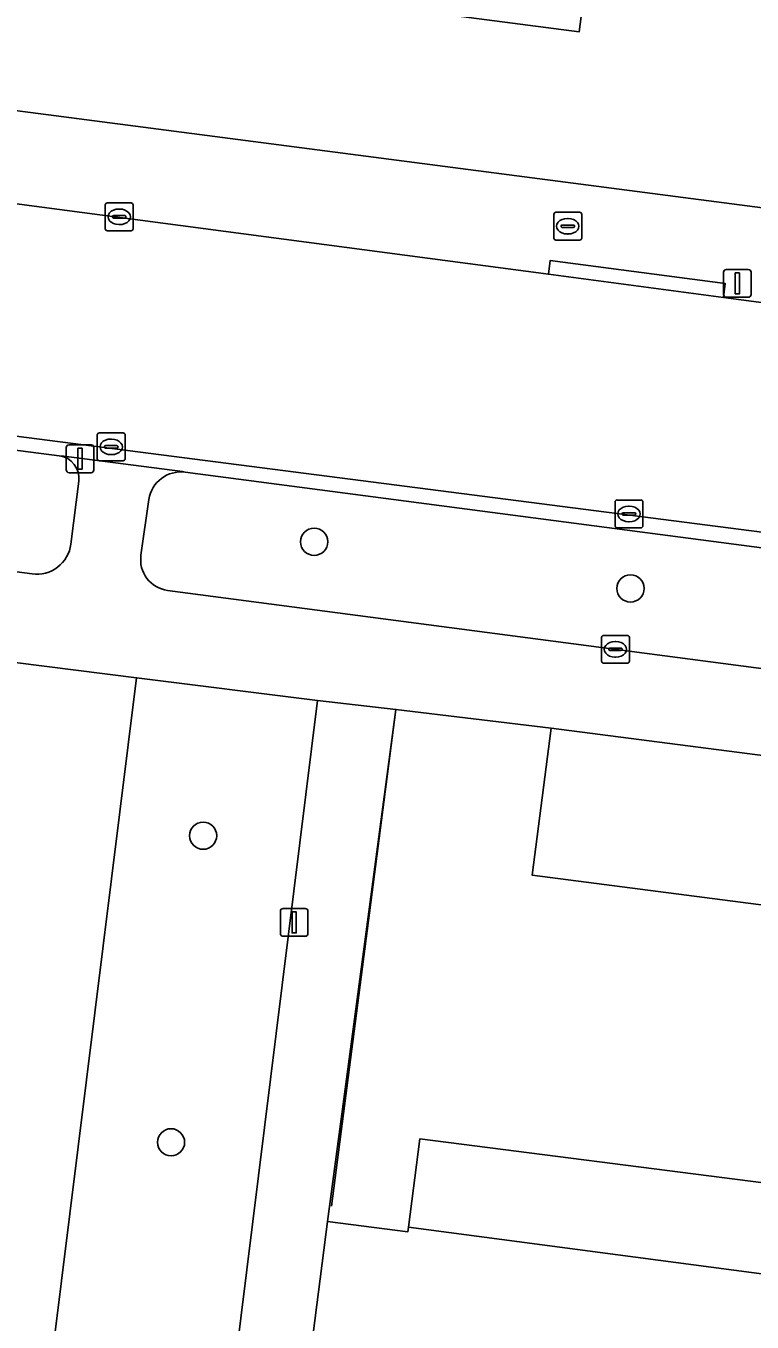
# Model space of a CAD drawing. Extents: x 162184 to 163154, y 385507 to 386516.
# Drawn here: x 162369.23 to 162395.31, y 386100.35 to 386146.91 of the extents above; entities that cross this region are included whole.
import ezdxf

# ---------------------------------------------------------------- set-up
doc = ezdxf.new("R2010")
doc.units = 0
for name, color, linetype in [('IMGEO_Boom', 7, 'Continuous'), ('IMGEO_Brandkraan', 7, 'Continuous'), ('IMGEO_Erf', 7, 'Continuous'), ('IMGEO_Groenvoorziening', 7, 'Continuous'), ('IMGEO_Kolk', 7, 'Continuous'), ('IMGEO_Lichtmast', 7, 'Continuous'), ('IMGEO_Muur', 7, 'Continuous'), ('IMGEO_Pand', 7, 'Continuous'), ('IMGEO_Rijbaan_lokaal_gesloten', 7, 'Continuous'), ('IMGEO_Voetpad_open', 7, 'Continuous')]:
    doc.layers.add(name, color=color, linetype=linetype)

msp = doc.modelspace()

# ---------------------------------------------------------------- linework, layer by layer
at = {"layer": 'IMGEO_Boom'}
for centre in [(162379.585, 386128.383), (162390.945, 386126.707), (162375.595, 386117.825), (162374.442, 386106.811)]:
    msp.add_circle(centre, 0.489, dxfattribs=at)
at = {"layer": 'IMGEO_Brandkraan'}
for p, q in [((162388.268, 386140.216), (162389.12, 386140.216)), ((162388.193, 386139.29), (162388.193, 386140.142)), ((162388.452, 386139.71), (162388.452, 386139.722)), ((162388.495, 386139.759), (162388.893, 386139.759)), ((162388.681, 386139.996), (162388.706, 386139.996)), ((162388.936, 386139.722), (162388.936, 386139.71)), ((162389.194, 386140.142), (162389.194, 386139.29)), ((162388.89, 386139.673), (162388.492, 386139.673)), ((162388.704, 386139.436), (162388.679, 386139.436)), ((162389.12, 386139.216), (162388.268, 386139.216))]:
    msp.add_line(p, q, dxfattribs=at)
for points in [[(162388.268, 386140.216), (162389.12, 386140.216)], [(162388.193, 386139.29), (162388.193, 386140.142)], [(162389.194, 386140.142), (162389.194, 386139.29)], [(162389.12, 386139.216), (162388.268, 386139.216)]]:
    msp.add_lwpolyline(points, dxfattribs=at)
for centre, radius, start, end in [((162388.27, 386140.14), 0.0765, 91.552, 178.448), ((162388.27, 386140.14), 0.0765, 91.552, 178.448), ((162389.118, 386140.14), 0.0765, 1.552, 88.448), ((162389.118, 386140.14), 0.0765, 1.552, 88.448), ((162388.492, 386139.719), 0.0403, 85.8775, 175.7526), ((162388.489, 386139.709), 0.0366, 178.938, 274.7102), ((162388.893, 386139.716), 0.043, 264.8664, 352.4533), ((162388.897, 386139.721), 0.0386, 1.7309, 96.639), ((162388.27, 386139.292), 0.0765, 181.552, 268.448), ((162388.27, 386139.292), 0.0765, 181.552, 268.448), ((162389.118, 386139.292), 0.0765, 271.552, 358.448), ((162389.118, 386139.292), 0.0765, 271.552, 358.448)]:
    msp.add_arc(centre, radius, start, end, dxfattribs=at)
for centre, major_axis, ratio, start_param, end_param in [((162388.68, 386139.716), (-0.387, 0.002), 0.722429, 4.712389, 7.853982), ((162388.705, 386139.716), (-0.39, 0.002), 0.717154, 1.570796, 4.712389)]:
    msp.add_ellipse(centre, major_axis=major_axis, ratio=ratio, start_param=start_param, end_param=end_param, dxfattribs=at)
at = {"layer": 'IMGEO_Erf'}
for points in [[(162345.395, 386146.93), (162477.513, 386129.721), (162478.217, 386135.069), (162471.78, 386135.916), (162465.433, 386136.751), (162459.26, 386137.563), (162452.79, 386138.415), (162446.605, 386139.228), (162439.92, 386140.108), (162440.573, 386145.066), (162440.929, 386147.77), (162447.617, 386146.89), (162453.802, 386146.076), (162460.272, 386145.225), (162466.445, 386144.413), (162472.792, 386143.578), (162479.226, 386142.731), (162480.617, 386153.295)], [(162389.788, 386151.955), (162389.104, 386146.699), (162382.749, 386147.526)], [(162366.618, 386070.643), (162373.204, 386123.496), (162335.109, 386128.306)]]:
    msp.add_lwpolyline(points, dxfattribs=at)
msp.add_lwpolyline([(162397.487, 386115.107), (162387.42, 386116.401), (162388.099, 386121.683), (162382.521, 386122.36), (162380.067, 386103.971), (162382.951, 386103.601), (162382.971, 386103.758), (162383.379, 386106.936), (162395.728, 386105.35), (162396.417, 386110.706), (162396.913, 386110.643)], close=True, dxfattribs=at)
at = {"layer": 'IMGEO_Groenvoorziening'}
for points in [[(162370.427, 386131.472), (162343.99, 386134.88), (162343.455, 386130.63), (162369.451, 386127.225)], [(162433.897, 386123.153), (162374.947, 386130.882)], [(162370.844, 386128.296), (162371.133, 386130.556)], [(162373.651, 386129.899), (162373.362, 386127.9)], [(162374.32, 386126.635), (162412.591, 386121.605), (162433.217, 386118.933)]]:
    msp.add_lwpolyline(points, dxfattribs=at)
msp.add_lwpolyline([(162373.139, 386069.824), (162379.704, 386122.675), (162373.204, 386123.496), (162366.618, 386070.643)], close=True, dxfattribs=at)
for centre, radius, start, end in [((162370.32, 386130.66), 0.819, 352.7405, 82.5054), ((162374.799, 386129.732), 1.16, 82.6475, 171.7123), ((162369.615, 386128.454), 1.24, 262.4197, 352.6896), ((162374.464, 386127.739), 1.113, 171.6863, 262.5878)]:
    msp.add_arc(centre, radius, start, end, dxfattribs=at)
at = {"layer": 'IMGEO_Kolk'}
for p, q in [((162372.081, 386139.627), (162372.081, 386140.479)), ((162372.156, 386140.553), (162373.008, 386140.553)), ((162372.569, 386140.333), (162372.594, 386140.333)), ((162373.082, 386140.479), (162373.082, 386139.627)), ((162372.34, 386140.047), (162372.34, 386140.059)), ((162372.778, 386140.01), (162372.38, 386140.01)), ((162372.383, 386140.096), (162372.781, 386140.096)), ((162372.592, 386139.773), (162372.567, 386139.773)), ((162372.824, 386140.059), (162372.824, 386140.047)), ((162373.008, 386139.553), (162372.156, 386139.553)), ((162371.87, 386132.291), (162372.722, 386132.291)), ((162371.795, 386131.365), (162371.795, 386132.217)), ((162372.054, 386131.785), (162372.054, 386131.797)), ((162372.097, 386131.834), (162372.495, 386131.834)), ((162372.283, 386132.071), (162372.308, 386132.071)), ((162372.538, 386131.797), (162372.538, 386131.785)), ((162372.796, 386132.217), (162372.796, 386131.365)), ((162372.492, 386131.748), (162372.094, 386131.748)), ((162372.306, 386131.511), (162372.281, 386131.511)), ((162372.722, 386131.291), (162371.87, 386131.291)), ((162390.391, 386128.956), (162390.391, 386129.808)), ((162390.466, 386129.882), (162391.318, 386129.882)), ((162390.879, 386129.662), (162390.904, 386129.662)), ((162391.392, 386129.808), (162391.392, 386128.956)), ((162390.65, 386129.376), (162390.65, 386129.388)), ((162391.088, 386129.339), (162390.69, 386129.339)), ((162390.693, 386129.425), (162391.091, 386129.425)), ((162390.902, 386129.102), (162390.877, 386129.102)), ((162391.134, 386129.388), (162391.134, 386129.376)), ((162391.318, 386128.882), (162390.466, 386128.882)), ((162389.904, 386124.093), (162389.904, 386124.945)), ((162389.979, 386125.019), (162390.831, 386125.019)), ((162390.905, 386124.945), (162390.905, 386124.093)), ((162390.163, 386124.513), (162390.163, 386124.525)), ((162390.601, 386124.476), (162390.203, 386124.476)), ((162390.206, 386124.562), (162390.604, 386124.562)), ((162390.392, 386124.799), (162390.417, 386124.799)), ((162390.647, 386124.525), (162390.647, 386124.513)), ((162390.831, 386124.019), (162389.979, 386124.019)), ((162390.415, 386124.239), (162390.39, 386124.239))]:
    msp.add_line(p, q, dxfattribs=at)
for points in [[(162372.081, 386139.627), (162372.081, 386140.479)], [(162372.156, 386140.553), (162373.008, 386140.553)], [(162373.082, 386140.479), (162373.082, 386139.627)], [(162373.008, 386139.553), (162372.156, 386139.553)], [(162371.87, 386132.291), (162372.722, 386132.291)], [(162371.795, 386131.365), (162371.795, 386132.217)], [(162372.796, 386132.217), (162372.796, 386131.365)], [(162372.722, 386131.291), (162371.87, 386131.291)], [(162390.391, 386128.956), (162390.391, 386129.808)], [(162390.466, 386129.882), (162391.318, 386129.882)], [(162391.392, 386129.808), (162391.392, 386128.956)], [(162391.318, 386128.882), (162390.466, 386128.882)], [(162389.904, 386124.093), (162389.904, 386124.945)], [(162389.979, 386125.019), (162390.831, 386125.019)], [(162390.905, 386124.945), (162390.905, 386124.093)], [(162390.831, 386124.019), (162389.979, 386124.019)]]:
    msp.add_lwpolyline(points, dxfattribs=at)
for centre, radius, start, end in [((162372.158, 386140.477), 0.0765, 91.552, 178.448), ((162372.158, 386140.477), 0.0765, 91.552, 178.448), ((162373.006, 386140.477), 0.0765, 1.552, 88.448), ((162373.006, 386140.477), 0.0765, 1.552, 88.448), ((162372.38, 386140.056), 0.0403, 85.8775, 175.7526), ((162372.377, 386140.046), 0.0366, 178.938, 274.7102), ((162372.781, 386140.053), 0.043, 264.8664, 352.4533), ((162372.785, 386140.058), 0.0386, 1.7309, 96.639), ((162372.158, 386139.629), 0.0765, 181.552, 268.448), ((162372.158, 386139.629), 0.0765, 181.552, 268.448), ((162373.006, 386139.629), 0.0765, 271.552, 358.448), ((162373.006, 386139.629), 0.0765, 271.552, 358.448), ((162371.872, 386132.215), 0.0765, 91.552, 178.448), ((162371.872, 386132.215), 0.0765, 91.552, 178.448), ((162372.72, 386132.215), 0.0765, 1.552, 88.448), ((162372.72, 386132.215), 0.0765, 1.552, 88.448), ((162372.094, 386131.794), 0.0403, 85.8775, 175.7526), ((162372.091, 386131.784), 0.0366, 178.938, 274.7102), ((162372.495, 386131.791), 0.043, 264.8664, 352.4533), ((162372.499, 386131.796), 0.0386, 1.7309, 96.639), ((162371.872, 386131.367), 0.0765, 181.552, 268.448), ((162371.872, 386131.367), 0.0765, 181.552, 268.448), ((162372.72, 386131.367), 0.0765, 271.552, 358.448), ((162372.72, 386131.367), 0.0765, 271.552, 358.448), ((162390.468, 386129.806), 0.0765, 91.552, 178.448), ((162390.468, 386129.806), 0.0765, 91.552, 178.448), ((162391.316, 386129.806), 0.0765, 1.552, 88.448), ((162391.316, 386129.806), 0.0765, 1.552, 88.448), ((162390.69, 386129.385), 0.0403, 85.8775, 175.7526), ((162390.687, 386129.375), 0.0366, 178.938, 274.7102), ((162391.091, 386129.382), 0.043, 264.8664, 352.4533), ((162391.095, 386129.387), 0.0386, 1.7309, 96.639), ((162390.468, 386128.958), 0.0765, 181.552, 268.448), ((162390.468, 386128.958), 0.0765, 181.552, 268.448), ((162391.316, 386128.958), 0.0765, 271.552, 358.448), ((162391.316, 386128.958), 0.0765, 271.552, 358.448), ((162389.981, 386124.943), 0.0765, 91.552, 178.448), ((162389.981, 386124.943), 0.0765, 91.552, 178.448), ((162390.829, 386124.943), 0.0765, 1.552, 88.448), ((162390.829, 386124.943), 0.0765, 1.552, 88.448), ((162390.203, 386124.522), 0.0403, 85.8775, 175.7526), ((162390.2, 386124.512), 0.0366, 178.938, 274.7102), ((162390.604, 386124.519), 0.043, 264.8664, 352.4533), ((162390.608, 386124.524), 0.0386, 1.7309, 96.639), ((162389.981, 386124.095), 0.0765, 181.552, 268.448), ((162389.981, 386124.095), 0.0765, 181.552, 268.448), ((162390.829, 386124.095), 0.0765, 271.552, 358.448), ((162390.829, 386124.095), 0.0765, 271.552, 358.448)]:
    msp.add_arc(centre, radius, start, end, dxfattribs=at)
for centre, major_axis, ratio, start_param, end_param in [((162372.568, 386140.053), (-0.387, 0.002), 0.722429, 4.712389, 7.853982), ((162372.593, 386140.053), (-0.39, 0.002), 0.717154, 1.570796, 4.712389), ((162372.282, 386131.791), (-0.387, 0.002), 0.722429, 4.712389, 7.853982), ((162372.307, 386131.791), (-0.39, 0.002), 0.717154, 1.570796, 4.712389), ((162390.878, 386129.382), (-0.387, 0.002), 0.722429, 4.712389, 7.853982), ((162390.903, 386129.382), (-0.39, 0.002), 0.717154, 1.570796, 4.712389), ((162390.391, 386124.519), (-0.387, 0.002), 0.722429, 4.712389, 7.853982), ((162390.416, 386124.519), (-0.39, 0.002), 0.717154, 1.570796, 4.712389)]:
    msp.add_ellipse(centre, major_axis=major_axis, ratio=ratio, start_param=start_param, end_param=end_param, dxfattribs=at)
at = {"layer": 'IMGEO_Lichtmast'}
for p, q in [((162394.288, 386137.262), (162394.288, 386138.062)), ((162394.288, 386138.062), (162394.288, 386137.262)), ((162394.388, 386138.162), (162395.178, 386138.162)), ((162395.178, 386138.162), (162394.388, 386138.162)), ((162395.278, 386138.062), (162395.278, 386137.262)), ((162395.278, 386137.262), (162395.278, 386138.062)), ((162395.178, 386137.162), (162394.388, 386137.162)), ((162394.388, 386137.162), (162395.178, 386137.162)), ((162370.78, 386131.863), (162371.57, 386131.863)), ((162371.57, 386131.863), (162370.78, 386131.863)), ((162370.68, 386130.963), (162370.68, 386131.763)), ((162370.68, 386131.763), (162370.68, 386130.963)), ((162371.67, 386131.763), (162371.67, 386130.963)), ((162371.67, 386130.963), (162371.67, 386131.763)), ((162371.57, 386130.863), (162370.78, 386130.863)), ((162370.78, 386130.863), (162371.57, 386130.863)), ((162378.371, 386114.31), (162378.371, 386115.11)), ((162378.371, 386115.11), (162378.371, 386114.31)), ((162378.471, 386115.21), (162379.261, 386115.21)), ((162379.261, 386115.21), (162378.471, 386115.21)), ((162379.361, 386115.11), (162379.361, 386114.31)), ((162379.361, 386114.31), (162379.361, 386115.11)), ((162379.261, 386114.21), (162378.471, 386114.21)), ((162378.471, 386114.21), (162379.261, 386114.21))]:
    msp.add_line(p, q, dxfattribs=at)
for points in [[(162394.708, 386138.037), (162394.858, 386138.037), (162394.858, 386137.287), (162394.708, 386137.287), (162394.708, 386138.037)], [(162371.1, 386131.738), (162371.25, 386131.738), (162371.25, 386130.988), (162371.1, 386130.988), (162371.1, 386131.738)], [(162378.791, 386115.085), (162378.941, 386115.085), (162378.941, 386114.335), (162378.791, 386114.335), (162378.791, 386115.085)]]:
    msp.add_lwpolyline(points, dxfattribs=at)
for centre, start, end in [((162394.388, 386138.062), 90, 180), ((162394.388, 386138.062), 90, 180), ((162395.178, 386138.062), 0, 90), ((162395.178, 386138.062), 360, 90), ((162394.388, 386137.262), 180, 270), ((162394.388, 386137.262), 180, 270), ((162395.178, 386137.262), 270, 0), ((162395.178, 386137.262), 270, 0), ((162370.78, 386131.763), 90, 180), ((162370.78, 386131.763), 90, 180), ((162371.57, 386131.763), 0, 90), ((162371.57, 386131.763), 360, 90), ((162370.78, 386130.963), 180, 270), ((162370.78, 386130.963), 180, 270), ((162371.57, 386130.963), 270, 0), ((162371.57, 386130.963), 270, 0), ((162378.471, 386115.11), 90, 180), ((162378.471, 386115.11), 90, 180), ((162379.261, 386115.11), 0, 90), ((162379.261, 386115.11), 360, 90), ((162378.471, 386114.31), 180, 270), ((162378.471, 386114.31), 180, 270), ((162379.261, 386114.31), 270, 0), ((162379.261, 386114.31), 270, 0)]:
    msp.add_arc(centre, 0.1, start, end, dxfattribs=at)
at = {"layer": 'IMGEO_Muur'}
for points in [[(162380.207, 386104.515), (162382.521, 386122.36)], [(162382.521, 386122.36), (162388.099, 386121.683)]]:
    msp.add_lwpolyline(points, dxfattribs=at)
at = {"layer": 'IMGEO_Pand'}
for points in [[(162393.507, 386156.515), (162393.823, 386158.944), (162394.164, 386158.901), (162394.901, 386164.573), (162391.486, 386165.014), (162390.749, 386159.343), (162390.373, 386156.45), (162384.018, 386157.277), (162383.754, 386155.249), (162382.749, 386147.526), (162389.104, 386146.699), (162389.788, 386151.955), (162392.863, 386151.556)], [(162388.099, 386121.683), (162387.42, 386116.401), (162397.487, 386115.107), (162396.913, 386110.643), (162396.417, 386110.706), (162395.728, 386105.35), (162383.379, 386106.936), (162382.971, 386103.758), (162398.016, 386101.772), (162398.034, 386101.902), (162398.406, 386104.586), (162403.05, 386104.082), (162404.967, 386103.874), (162406.228, 386113.986), (162407.151, 386113.873), (162407.83, 386119.134)], [(162401.129, 386096.126), (162402.02, 386096.032), (162402.695, 386101.305), (162398.034, 386101.902), (162398.016, 386101.772), (162382.971, 386103.758), (162382.951, 386103.601), (162380.067, 386103.971), (162379.417, 386098.915), (162382.301, 386098.544), (162392.368, 386097.25), (162391.788, 386092.737), (162391.292, 386092.8), (162390.603, 386087.444), (162378.254, 386089.03), (162377.844, 386085.841), (162391.901, 386084.049), (162391.923, 386084.208), (162392.295, 386086.949), (162397.931, 386086.235), (162399.834, 386085.994)]]:
    msp.add_lwpolyline(points, close=True, dxfattribs=at)
at = {"layer": 'IMGEO_Rijbaan_lokaal_gesloten'}
msp.add_lwpolyline([(162349.248, 386134.706), (162413.706, 386126.402), (162414.771, 386134.451), (162394.285, 386137.161), (162387.999, 386137.992), (162350.777, 386142.911)], dxfattribs=at)
at = {"layer": 'IMGEO_Voetpad_open'}
for points in [[(162503.083, 386125.373), (162498.874, 386126.939), (162479.088, 386129.516), (162477.513, 386129.721), (162345.395, 386146.93), (162342.796, 386147.231), (162310.208, 386151.62), (162307.719, 386151.881), (162300.419, 386152.832), (162280.789, 386155.39), (162279.545, 386155.552), (162276.659, 386155.928), (162272.878, 386156.421), (162272.377, 386156.487), (162267.776, 386157.086), (162265.987, 386157.319), (162263.283, 386157.672), (162261.989, 386154.265)], [(162350.777, 386142.911), (162387.999, 386137.992), (162388.064, 386138.487), (162394.35, 386137.656), (162394.285, 386137.161), (162414.771, 386134.451), (162419.58, 386133.815), (162431.953, 386132.179), (162432.091, 386133.22), (162439.544, 386132.234), (162439.406, 386131.193), (162478.798, 386125.983), (162478.939, 386127.024), (162483.675, 386126.382), (162483.523, 386125.263)], [(162335.977, 386136.365), (162310.353, 386139.77), (162310.282, 386139.248), (162340.574, 386135.313), (162343.99, 386134.88), (162370.427, 386131.472), (162370.591, 386131.46), (162374.85, 386130.906), (162374.947, 386130.882), (162433.897, 386123.153), (162433.998, 386123.151), (162438.832, 386122.519), (162438.968, 386122.49), (162481.668, 386117.141), (162482.448, 386117.039), (162488.462, 386116.238), (162488.565, 386116.214), (162502.033, 386114.344), (162550.987, 386107.982)], [(162369.451, 386127.225), (162343.455, 386130.63), (162343.99, 386134.88), (162340.574, 386135.313), (162340.025, 386131.074), (162309.042, 386135.089)], [(162482.119, 386117.517), (162458.948, 386120.525), (162418.517, 386125.775), (162413.706, 386126.402), (162349.248, 386134.706)], [(162374.947, 386130.882), (162374.85, 386130.906), (162370.591, 386131.46), (162370.427, 386131.472)], [(162371.133, 386130.556), (162370.844, 386128.296)], [(162319.033, 386130.38), (162332.132, 386128.681), (162335.109, 386128.306), (162373.204, 386123.496), (162379.704, 386122.675), (162382.521, 386122.36), (162388.099, 386121.683), (162407.83, 386119.134), (162430.108, 386116.262), (162449.855, 386113.717), (162455.485, 386112.99), (162457.918, 386112.66), (162478.348, 386109.886), (162500, 386107.017), (162527.457, 386103.379), (162530.464, 386102.981), (162535.156, 386102.359), (162549.072, 386100.544)], [(162373.362, 386127.9), (162373.651, 386129.899)], [(162433.217, 386118.933), (162412.591, 386121.605), (162374.32, 386126.635)]]:
    msp.add_lwpolyline(points, dxfattribs=at)
for points in [[(162394.285, 386137.161), (162394.35, 386137.656), (162388.064, 386138.487), (162387.999, 386137.992)], [(162377.179, 386080.668), (162377.844, 386085.841), (162378.254, 386089.03), (162379.417, 386098.915), (162380.067, 386103.971), (162382.521, 386122.36), (162379.704, 386122.675), (162373.139, 386069.824), (162372.011, 386060.742), (162374.53, 386060.423), (162375.49, 386067.543), (162375.915, 386070.846)]]:
    msp.add_lwpolyline(points, close=True, dxfattribs=at)
for centre, radius, start, end in [((162370.32, 386130.66), 0.819, 352.7405, 82.5054), ((162374.799, 386129.732), 1.16, 82.6475, 171.7123), ((162369.615, 386128.454), 1.24, 262.4197, 352.6896), ((162374.464, 386127.739), 1.113, 171.6863, 262.5878)]:
    msp.add_arc(centre, radius, start, end, dxfattribs=at)

doc.saveas('drawing.dxf')
